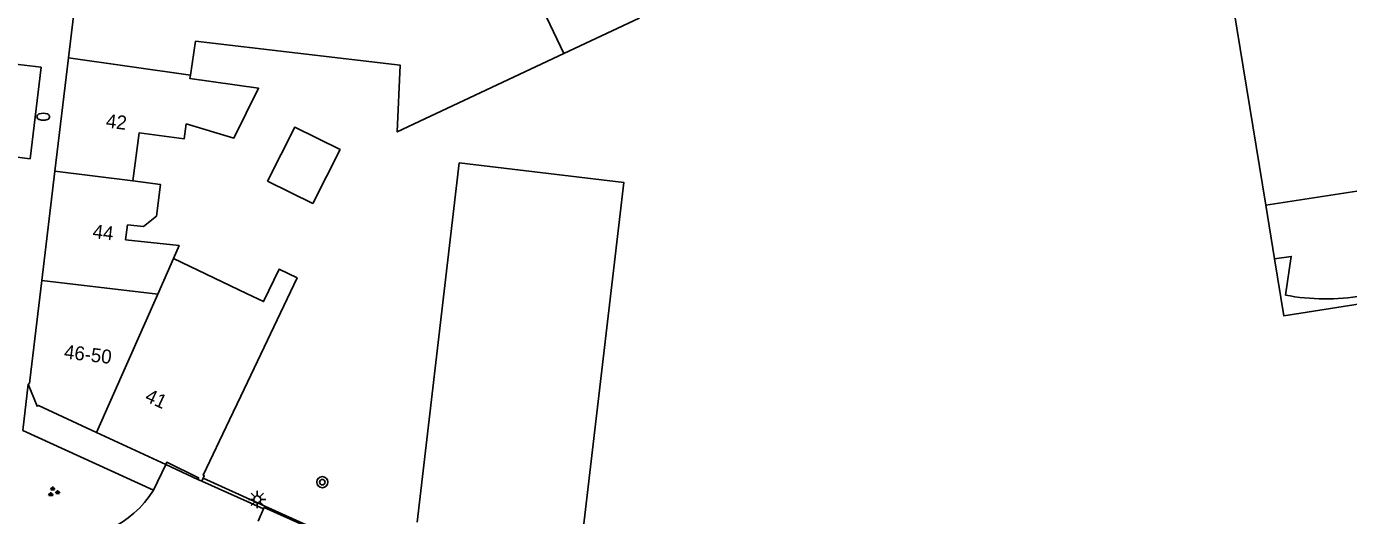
# Model space of a CAD drawing. Extents: x 132998 to 136004, y 396998 to 398512.
# Drawn here: x 134210.8 to 134305.8, y 397177.6 to 397212.7 of the extents above; entities that cross this region are included whole.
import ezdxf

# ---------------------------------------------------------------- set-up
doc = ezdxf.new("R2010")
doc.units = 0
for name, color, linetype in [('gg-afsc-hekwerk', 7, 'Continuous'), ('gg-anno-huisnummerreeks BGT', 7, 'Continuous'), ('gg-bbg-bijgebouw', 7, 'Continuous'), ('gg-bbg-bijgebouw onder overbouw', 7, 'Continuous'), ('gg-bbg-gedigitaliseerde bebouwing', 7, 'Continuous'), ('gg-bbg-gedigitaliseerde bijgebouw', 7, 'Continuous'), ('gg-bbg-hoofdgebouw', 7, 'Continuous'), ('gg-bbg-luifel en loopbrug', 7, 'Continuous'), ('gg-bbg-pand overbouw', 7, 'Continuous'), ('gg-bbg-tussenscheiding', 7, 'Continuous'), ('gg-knt-verharding', 7, 'Continuous'), ('gt-grn-groengrens', 7, 'Continuous'), ('gt-grn-weggrens', 7, 'Continuous'), ('gt-symb-boom', 7, 'Continuous'), ('gt-symb-brandkraan', 7, 'Continuous'), ('gt-symb-groenvak', 7, 'Continuous'), ('gt-symb-lichtmast', 7, 'Continuous')]:
    doc.layers.add(name, color=color, linetype=linetype)

# ---------------------------------------------------------------- blocks, each defined once
blk = doc.blocks.new('gt0-BR')
at = {"layer": 'gt-symb-brandkraan'}
for centre, radius, start, end in [((-0.244, 0), 0.206, 107.56694, 252.43307), ((0.599, -2.664), 3, 106.89205, 107.56694), ((0, -0.691), 0.938, 73.10799, 106.89205), ((-0.599, -2.664), 3, 72.43309, 73.10799), ((0.244, 0), 0.206, 287.56695, 72.43309), ((0.599, 2.664), 3, 252.43307, 253.10797), ((0, 0.691), 0.938, 253.10797, 286.89206), ((-0.599, 2.664), 3, 286.89206, 287.56695)]:
    blk.add_arc(centre, radius, start, end, dxfattribs=at)
blk = doc.blocks.new('gt0-GRVAK')
at = {"layer": 'gt-symb-groenvak'}
for p, q in [((-0.11, 0.189), (-0.228, 0.24)), ((-0.182, 0.153), (0.088, 0.153)), ((-0.091, 0.211), (-0.156, 0.322)), ((-0.047, 0.214), (-0.047, 0.393)), ((-0.004, 0.211), (0.061, 0.322)), ((0.015, 0.189), (0.133, 0.24)), ((0.262, -0.052), (0.197, 0.059)), ((0.305, -0.049), (0.305, 0.13)), ((0.349, -0.052), (0.414, 0.059)), ((-0.245, -0.228), (-0.363, -0.177)), ((-0.318, -0.264), (-0.047, -0.264)), ((-0.226, -0.206), (-0.291, -0.095)), ((-0.183, -0.203), (-0.183, -0.024)), ((-0.139, -0.206), (-0.074, -0.095)), ((-0.12, -0.228), (-0.002, -0.177)), ((0.243, -0.074), (0.125, -0.023)), ((0.17, -0.11), (0.441, -0.11)), ((0.368, -0.074), (0.486, -0.023))]:
    blk.add_line(p, q, dxfattribs=at)
blk = doc.blocks.new('gt0-BOOM')
at = {"layer": 'gt-symb-boom'}
for radius in [0.4, 0.2]:
    blk.add_circle((0, 0), radius, dxfattribs=at)
blk = doc.blocks.new('gt0-LMAST')
at = {"layer": 'gt-symb-lichtmast'}
for p, q in [((-0.182, 0.173), (-0.447, 0.438)), ((-0.005, 0.246), (-0.005, 0.621)), ((0.172, 0.173), (0.437, 0.438)), ((-0.255, -0.004), (-0.63, -0.004)), ((-0.182, -0.181), (-0.447, -0.446)), ((-0.005, -0.254), (-0.005, -0.629)), ((0.437, -0.446), (0.172, -0.181)), ((0.245, -0.004), (0.62, -0.004))]:
    blk.add_line(p, q, dxfattribs=at)
blk.add_circle((-0.005, -0.004), 0.25, dxfattribs=at)

msp = doc.modelspace()

# ---------------------------------------------------------------- linework, layer by layer
at = {"layer": 'gg-afsc-hekwerk'}
msp.add_line((134227.942, 397178.235), (134223.504, 397180.244), dxfattribs=at)
msp.add_lwpolyline([(134236.575, 397174.247), (134236.587, 397174.328), (134227.942, 397178.235)], dxfattribs=at)
at = {"layer": 'gg-bbg-bijgebouw'}
msp.add_line((134300.473, 397196.012), (134299.845, 397199.863), dxfattribs=at)
msp.add_lwpolyline([(134299.845, 397199.863), (134295.926, 397223.895), (134311.28, 397226.4)], dxfattribs=at)
at = {"layer": 'gg-bbg-bijgebouw onder overbouw'}
msp.add_lwpolyline([(134300.473, 397196.012), (134301.669, 397196.19), (134301.256, 397193.405)], dxfattribs=at)
msp.add_arc((134304.116, 397208.4), 15.265, 259.20087, 280.0309, dxfattribs=at)
at = {"layer": 'gg-bbg-gedigitaliseerde bebouwing'}
for p, q in [((134222.954, 397211.676), (134222.593, 397209.225)), ((134226.615, 397193.527), (134221.369, 397196.03))]:
    msp.add_line(p, q, dxfattribs=at)
for points in [[(134249.406, 397210.771), (134237.455, 397205.141), (134237.651, 397209.943), (134222.954, 397211.676)], [(134222.593, 397209.225), (134222.556, 397208.977), (134227.491, 397208.282), (134225.719, 397204.7), (134222.289, 397205.72), (134222.155, 397204.652), (134218.899, 397205.063), (134218.464, 397201.613)], [(134218.067, 397198.459), (134219.228, 397198.331), (134220.154, 397199.09), (134220.441, 397201.364), (134218.464, 397201.613)], [(134218.067, 397198.459), (134217.932, 397197.388), (134221.782, 397196.964), (134221.369, 397196.03)], [(134226.615, 397193.527), (134227.849, 397192.938), (134228.959, 397195.265), (134230.26, 397194.644), (134226.22, 397186.147)]]:
    msp.add_lwpolyline(points, dxfattribs=at)
at = {"layer": 'gg-bbg-gedigitaliseerde bijgebouw'}
msp.add_lwpolyline([(134249.406, 397210.771), (134254.834, 397213.328), (134253.352, 397216.473)], dxfattribs=at)
at = {"layer": 'gg-bbg-hoofdgebouw'}
for p, q in [((134213.834, 397210.459), (134214.706, 397217.743)), ((134212.859, 397202.318), (134213.834, 397210.459)), ((134238.888, 397177.09), (134241.91, 397202.921)), ((134211.918, 397194.466), (134212.859, 397202.318)), ((134211.057, 397187.272), (134211.918, 397194.466)), ((134211.03, 397187.05), (134210.93, 397187.01)), ((134211.03, 397187.05), (134211.057, 397187.27)), ((134211.057, 397187.27), (134211.057, 397187.272)), ((134226.22, 397186.147), (134225.412, 397184.448)), ((134220.82, 397181.24), (134215.853, 397183.533)), ((134223.407, 397180.035), (134223.128, 397180.159)), ((134223.407, 397180.035), (134223.504, 397180.244))]:
    msp.add_line(p, q, dxfattribs=at)
for points in [[(134248.91, 397171.349), (134248.907, 397172.01), (134250.258, 397171.852), (134253.73, 397201.495), (134241.91, 397202.921)], [(134210.93, 397187.01), (134211.58, 397185.42), (134211.68, 397185.46), (134215.853, 397183.533)], [(134223.504, 397180.244), (134223.584, 397180.416), (134223.511, 397180.45), (134225.412, 397184.448)], [(134223.128, 397180.159), (134223.18, 397180.279), (134220.888, 397181.388), (134220.82, 397181.24)]]:
    msp.add_lwpolyline(points, dxfattribs=at)
at = {"layer": 'gg-bbg-luifel en loopbrug'}
msp.add_lwpolyline([(134228.13, 397201.606), (134230.091, 397205.475), (134233.345, 397203.865), (134231.384, 397199.996), (134228.13, 397201.606)], dxfattribs=at)
at = {"layer": 'gg-bbg-pand overbouw'}
msp.add_lwpolyline([(134308.765, 397193.117), (134301.142, 397191.908), (134300.473, 397196.012)], dxfattribs=at)
at = {"layer": 'gg-bbg-tussenscheiding'}
for p, q in [((134213.834, 397210.459), (134222.593, 397209.225)), ((134212.859, 397202.318), (134218.464, 397201.613)), ((134315.117, 397202.257), (134299.845, 397199.863)), ((134221.369, 397196.03), (134220.24, 397193.472)), ((134211.918, 397194.466), (134220.24, 397193.472)), ((134220.24, 397193.472), (134215.853, 397183.533))]:
    msp.add_line(p, q, dxfattribs=at)
msp.add_lwpolyline([(134248.526, 397214.199), (134247.931, 397213.902), (134249.406, 397210.771)], dxfattribs=at)
at = {"layer": 'gg-knt-verharding'}
for p, q in [((134210.548, 397183.662), (134219.941, 397179.384)), ((134220.82, 397181.24), (134219.941, 397179.384)), ((134220.82, 397181.24), (134223.128, 397180.159)), ((134223.407, 397180.035), (134227.849, 397178.032)), ((134227.849, 397178.032), (134227.449, 397177.166)), ((134227.902, 397178.146), (134227.849, 397178.032)), ((134227.902, 397178.146), (134236.575, 397174.247))]:
    msp.add_line(p, q, dxfattribs=at)
msp.add_lwpolyline([(134209.834, 397210.035), (134211.87, 397209.791), (134211.075, 397203.21), (134209.023, 397203.463)], dxfattribs=at)
msp.add_arc((134213.692, 397183.245), 7.345, 260.85659, 328.28834, dxfattribs=at)
at = {"layer": 'gt-grn-groengrens'}
msp.add_line((134227.902, 397178.146), (134227.942, 397178.235), dxfattribs=at)
at = {"layer": 'gt-grn-weggrens'}
msp.add_line((134210.93, 397187.01), (134210.548, 397183.662), dxfattribs=at)

# ---------------------------------------------------------------- block references
at = {"layer": 'gt-symb-boom'}
msp.add_blockref('gt0-BOOM', (134232.07, 397179.959), dxfattribs=at)
at = {"layer": 'gt-symb-brandkraan'}
msp.add_blockref('gt0-BR', (134212.021, 397206.233), dxfattribs=at)
at = {"layer": 'gt-symb-groenvak'}
msp.add_blockref('gt0-GRVAK', (134212.747, 397179.257), dxfattribs=at)
at = {"layer": 'gt-symb-lichtmast'}
msp.add_blockref('gt0-LMAST', (134227.398, 397178.719), dxfattribs=at)

# ---------------------------------------------------------------- texts
at = {"layer": 'gg-anno-huisnummerreeks BGT'}
for s, rotation, p in [('42', 353.2, (134216.482, 397205.458)), ('44', 353.2, (134215.529, 397197.512)), ('46-50', 353.2, (134213.476, 397188.858)), ('41', 335.2, (134219.252, 397185.819))]:
    msp.add_text(s, height=1, rotation=rotation, dxfattribs=at).set_placement(p)

doc.saveas('drawing.dxf')
